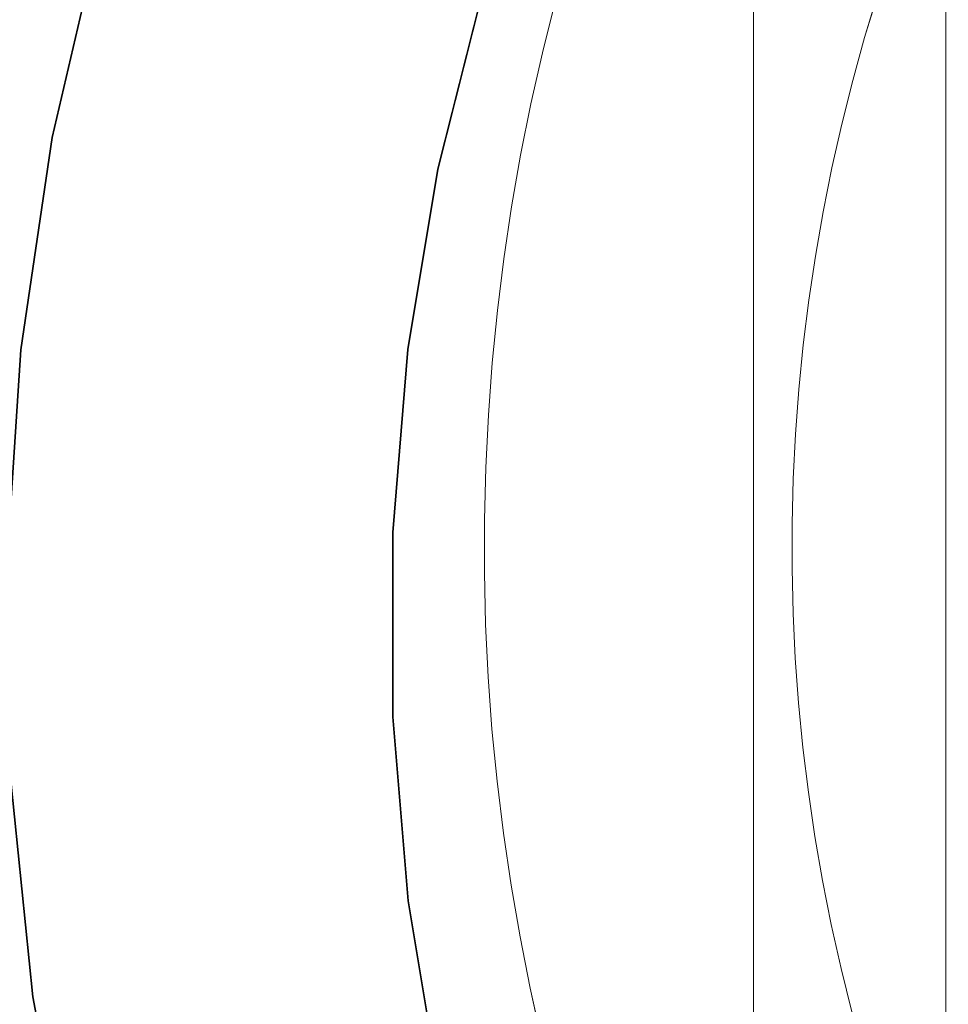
# Model space of a CAD drawing. Header units: inches. Extents: x -412 to -304, y -62 to 18.
# Tile 586 of 656: x -360.447 to -360.257, y -5.244 to -5.043. Entities that reach past the tile are written whole.
import ezdxf

# ---------------------------------------------------------------- set-up
doc = ezdxf.new("R2010")
doc.units = ezdxf.units.IN
doc.header["$LTSCALE"] = 32
doc.header["$MEASUREMENT"] = 0
doc.linetypes.add('Dash Style-1', pattern=[0.083328, 0.041656, -0.041672])
for name, color, linetype, lineweight in [('Black', 7, 'Continuous', 18), ('DashLineFill', 7, 'Dash Style-1', 13), ('Drawing', 7, 'Continuous', 18), ('Metal_HtAdjMech', 7, 'Continuous', 18), ('Metal_MP', 7, 'Continuous', 5), ('None', 7, 'Continuous', 18), ('Plastic-MPWireManager', 7, 'Continuous', 25), ('SolidLine', 7, 'Continuous', 15), ('Wood_1-H', 7, 'Continuous', 13)]:
    doc.layers.add(name, color=color, linetype=linetype, lineweight=lineweight)

# ---------------------------------------------------------------- blocks, each defined once
blk = doc.blocks.new('Group-20')
at = {"layer": 'Black'}
for points in [[(-34.54794, 16.53613, 28.9791), (34.54794, 16.53613, 28.9791), (34.54794, -16.53613, 28.9791), (-34.54794, -16.53613, 28.9791)], [(-34.54794, 16.53613, 27.70079), (34.54794, 16.53613, 27.70079), (34.54794, -16.53613, 27.70079), (-34.54794, -16.53613, 27.70079)]]:
    blk.add_3dface(points, dxfattribs=at)
at = {"layer": 'Wood_1-H'}
for points in [[(-35.96494, 17.95313, 28.99879), (35.96494, 17.95313, 28.99879), (35.96494, -17.95313, 28.99879), (-35.96494, -17.95313, 28.99879)], [(-35.96494, 17.95313, 28.9791), (35.96494, 17.95313, 28.9791), (35.96494, -17.95313, 28.9791), (-35.96494, -17.95313, 28.9791)]]:
    blk.add_3dface(points, dxfattribs=at)
blk = doc.blocks.new('MPHtAdjLegCoverPower (3D)')
at = {"layer": 'Metal_MP'}
for points, invisible_edges in [([(-2.26998, -1.11206, 23.83612), (-2.26501, -1.0912, 23.83612), (-2.25565, -1.06042, 23.83612), (-2.26998, -1.11206, 23.83612)], 15), ([(-2.26998, -1.11206, 23.83612), (-2.25565, -1.06042, 23.83612), (-2.20166, -1.09846, 23.83612), (-2.26998, -1.11206, 23.83612)], 15), ([(-2.26998, -1.11206, 2.26132), (-2.26501, -1.0912, 2.26132), (-2.25565, -1.06042, 2.26132), (-2.26998, -1.11206, 2.26132)], 15), ([(-2.26998, -1.11206, 2.26132), (-2.25565, -1.06042, 2.26132), (-2.20166, -1.09846, 2.26132), (-2.26998, -1.11206, 2.26132)], 15), ([(-2.25565, -1.06042, 23.83612), (-2.19898, -1.08968, 23.83612), (-2.20166, -1.09846, 23.83612), (-2.25565, -1.06042, 23.83612)], 13), ([(-2.25565, -1.06042, 2.26132), (-2.19898, -1.08968, 2.26132), (-2.20166, -1.09846, 2.26132), (-2.25565, -1.06042, 2.26132)], 13), ([(-2.26998, -1.11206, 23.83612), (-2.26762, -1.1016, 23.83612), (-2.26501, -1.0912, 23.83612), (-2.26998, -1.11206, 23.83612)], 12), ([(-2.26998, -1.11206, 2.26132), (-2.26762, -1.1016, 2.26132), (-2.26501, -1.0912, 2.26132), (-2.26998, -1.11206, 2.26132)], 12), ([(-2.26998, -1.11206, 23.83612), (-2.20166, -1.09846, 23.83612), (-2.20411, -1.1073, 23.83612), (-2.26998, -1.11206, 23.83612)], 13), ([(-2.26998, -1.11206, 2.26132), (-2.20166, -1.09846, 2.26132), (-2.20411, -1.1073, 2.26132), (-2.26998, -1.11206, 2.26132)], 13), ([(-2.26998, -1.11206, 23.83612), (-2.20411, -1.1073, 23.83612), (-2.20635, -1.11621, 23.83612), (-2.26998, -1.11206, 23.83612)], 13), ([(-2.26998, -1.11206, 2.26132), (-2.20411, -1.1073, 2.26132), (-2.20635, -1.11621, 2.26132), (-2.26998, -1.11206, 2.26132)], 13), ([(-2.27551, -1.14376, 23.83612), (-2.27393, -1.13315, 23.83612), (-2.26998, -1.11206, 23.83612), (-2.27551, -1.14376, 23.83612)], 14), ([(-2.27551, -1.14376, 23.83612), (-2.26998, -1.11206, 23.83612), (-2.21017, -1.13416, 23.83612), (-2.27551, -1.14376, 23.83612)], 15), ([(-2.27551, -1.14376, 2.26132), (-2.27393, -1.13315, 2.26132), (-2.26998, -1.11206, 2.26132), (-2.27551, -1.14376, 2.26132)], 14), ([(-2.27551, -1.14376, 2.26132), (-2.26998, -1.11206, 2.26132), (-2.21017, -1.13416, 2.26132), (-2.27551, -1.14376, 2.26132)], 15), ([(-2.27393, -1.13315, 23.83612), (-2.27208, -1.12258, 23.83612), (-2.26998, -1.11206, 23.83612), (-2.27393, -1.13315, 23.83612)], 12), ([(-2.27393, -1.13315, 2.26132), (-2.27208, -1.12258, 2.26132), (-2.26998, -1.11206, 2.26132), (-2.27393, -1.13315, 2.26132)], 12), ([(-2.26998, -1.11206, 23.83612), (-2.20635, -1.11621, 23.83612), (-2.20837, -1.12516, 23.83612), (-2.26998, -1.11206, 23.83612)], 13), ([(-2.26998, -1.11206, 23.83612), (-2.20837, -1.12516, 23.83612), (-2.21017, -1.13416, 23.83612), (-2.26998, -1.11206, 23.83612)], 13), ([(-2.26998, -1.11206, 2.26132), (-2.20635, -1.11621, 2.26132), (-2.20837, -1.12516, 2.26132), (-2.26998, -1.11206, 2.26132)], 13), ([(-2.26998, -1.11206, 2.26132), (-2.20837, -1.12516, 2.26132), (-2.21017, -1.13416, 2.26132), (-2.26998, -1.11206, 2.26132)], 13), ([(-2.27551, -1.14376, 23.83612), (-2.21017, -1.13416, 23.83612), (-2.21174, -1.14321, 23.83612), (-2.27551, -1.14376, 23.83612)], 13), ([(-2.27551, -1.14376, 2.26132), (-2.21017, -1.13416, 2.26132), (-2.21174, -1.14321, 2.26132), (-2.27551, -1.14376, 2.26132)], 13), ([(-2.27922, -1.18648, 23.83612), (-2.27789, -1.16507, 23.83612), (-2.27551, -1.14376, 23.83612), (-2.27922, -1.18648, 23.83612)], 15), ([(-2.27922, -1.18648, 23.83612), (-2.27551, -1.14376, 23.83612), (-2.21513, -1.17053, 23.83612), (-2.27922, -1.18648, 23.83612)], 15), ([(-2.27922, -1.18648, 2.26132), (-2.27789, -1.16507, 2.26132), (-2.27551, -1.14376, 2.26132), (-2.27922, -1.18648, 2.26132)], 15), ([(-2.27922, -1.18648, 2.26132), (-2.27551, -1.14376, 2.26132), (-2.21513, -1.17053, 2.26132), (-2.27922, -1.18648, 2.26132)], 15), ([(-2.27789, -1.16507, 23.83612), (-2.27683, -1.1544, 23.83612), (-2.27551, -1.14376, 23.83612), (-2.27789, -1.16507, 23.83612)], 12), ([(-2.27789, -1.16507, 2.26132), (-2.27683, -1.1544, 2.26132), (-2.27551, -1.14376, 2.26132), (-2.27789, -1.16507, 2.26132)], 12), ([(-2.27551, -1.14376, 23.83612), (-2.21174, -1.14321, 23.83612), (-2.2131, -1.15228, 23.83612), (-2.27551, -1.14376, 23.83612)], 13), ([(-2.27551, -1.14376, 2.26132), (-2.21174, -1.14321, 2.26132), (-2.2131, -1.15228, 2.26132), (-2.27551, -1.14376, 2.26132)], 13), ([(-2.27551, -1.14376, 23.83612), (-2.2131, -1.15228, 23.83612), (-2.21423, -1.16139, 23.83612), (-2.27551, -1.14376, 23.83612)], 13), ([(-2.27551, -1.14376, 23.83612), (-2.21423, -1.16139, 23.83612), (-2.21513, -1.17053, 23.83612), (-2.27551, -1.14376, 23.83612)], 13), ([(-2.27551, -1.14376, 2.26132), (-2.2131, -1.15228, 2.26132), (-2.21423, -1.16139, 2.26132), (-2.27551, -1.14376, 2.26132)], 13), ([(-2.27551, -1.14376, 2.26132), (-2.21423, -1.16139, 2.26132), (-2.21513, -1.17053, 2.26132), (-2.27551, -1.14376, 2.26132)], 13), ([(-2.27922, -1.18648, 23.83612), (-2.27869, -1.17577, 23.83612), (-2.27789, -1.16507, 23.83612), (-2.27922, -1.18648, 23.83612)], 12), ([(-2.27922, -1.18648, 2.26132), (-2.27869, -1.17577, 2.26132), (-2.27789, -1.16507, 2.26132), (-2.27922, -1.18648, 2.26132)], 12), ([(-2.27922, -1.18648, 23.83612), (-2.21513, -1.17053, 23.83612), (-2.21582, -1.17968, 23.83612), (-2.27922, -1.18648, 23.83612)], 13), ([(-2.27922, -1.18648, 2.26132), (-2.21513, -1.17053, 2.26132), (-2.21582, -1.17968, 2.26132), (-2.27922, -1.18648, 2.26132)], 13), ([(-2.27922, -1.18648, 23.83612), (-2.21582, -1.17968, 23.83612), (-2.21628, -1.18885, 23.83612), (-2.27922, -1.18648, 23.83612)], 13), ([(-2.27922, -1.18648, 2.26132), (-2.21582, -1.17968, 2.26132), (-2.21628, -1.18885, 2.26132), (-2.27922, -1.18648, 2.26132)], 13), ([(-2.2795, -1.20793, 23.83612), (-2.27949, -1.1972, 23.83612), (-2.27922, -1.18648, 23.83612), (-2.2795, -1.20793, 23.83612)], 12), ([(-2.27795, -1.24006, 23.83612), (-2.2795, -1.20793, 23.83612), (-2.27922, -1.18648, 23.83612), (-2.27795, -1.24006, 23.83612)], 15), ([(-2.2795, -1.20793, 2.26132), (-2.27949, -1.1972, 2.26132), (-2.27922, -1.18648, 2.26132), (-2.2795, -1.20793, 2.26132)], 12), ([(-2.27795, -1.24006, 2.26132), (-2.2795, -1.20793, 2.26132), (-2.27922, -1.18648, 2.26132), (-2.27795, -1.24006, 2.26132)], 15), ([(-2.27922, -1.18648, 23.83612), (-2.21628, -1.18885, 23.83612), (-2.21651, -1.19803, 23.83612), (-2.27922, -1.18648, 23.83612)], 13), ([(-2.27922, -1.18648, 23.83612), (-2.21651, -1.19803, 23.83612), (-2.21652, -1.20721, 23.83612), (-2.27922, -1.18648, 23.83612)], 13), ([(-2.27795, -1.24006, 23.83612), (-2.27922, -1.18648, 23.83612), (-2.21652, -1.20721, 23.83612), (-2.27795, -1.24006, 23.83612)], 15), ([(-2.27922, -1.18648, 2.26132), (-2.21628, -1.18885, 2.26132), (-2.21651, -1.19803, 2.26132), (-2.27922, -1.18648, 2.26132)], 13), ([(-2.27922, -1.18648, 2.26132), (-2.21651, -1.19803, 2.26132), (-2.21652, -1.20721, 2.26132), (-2.27922, -1.18648, 2.26132)], 13), ([(-2.27795, -1.24006, 2.26132), (-2.27922, -1.18648, 2.26132), (-2.21652, -1.20721, 2.26132), (-2.27795, -1.24006, 2.26132)], 15), ([(-2.27795, -1.24006, 23.83612), (-2.21652, -1.20721, 23.83612), (-2.2163, -1.21638, 23.83612), (-2.27795, -1.24006, 23.83612)], 13), ([(-2.27795, -1.24006, 2.26132), (-2.21652, -1.20721, 2.26132), (-2.2163, -1.21638, 2.26132), (-2.27795, -1.24006, 2.26132)], 13), ([(-2.27873, -1.22936, 23.83612), (-2.27925, -1.21865, 23.83612), (-2.2795, -1.20793, 23.83612), (-2.27873, -1.22936, 23.83612)], 12), ([(-2.27795, -1.24006, 23.83612), (-2.27873, -1.22936, 23.83612), (-2.2795, -1.20793, 23.83612), (-2.27795, -1.24006, 23.83612)], 14), ([(-2.27873, -1.22936, 2.26132), (-2.27925, -1.21865, 2.26132), (-2.2795, -1.20793, 2.26132), (-2.27873, -1.22936, 2.26132)], 12), ([(-2.27795, -1.24006, 2.26132), (-2.27873, -1.22936, 2.26132), (-2.2795, -1.20793, 2.26132), (-2.27795, -1.24006, 2.26132)], 14), ([(-2.27795, -1.24006, 23.83612), (-2.2163, -1.21638, 23.83612), (-2.21585, -1.22555, 23.83612), (-2.27795, -1.24006, 23.83612)], 13), ([(-2.27795, -1.24006, 2.26132), (-2.2163, -1.21638, 2.26132), (-2.21585, -1.22555, 2.26132), (-2.27795, -1.24006, 2.26132)], 13), ([(-2.27795, -1.24006, 23.83612), (-2.21585, -1.22555, 23.83612), (-2.21519, -1.23471, 23.83612), (-2.27795, -1.24006, 23.83612)], 13), ([(-2.27795, -1.24006, 2.26132), (-2.21585, -1.22555, 2.26132), (-2.21519, -1.23471, 2.26132), (-2.27795, -1.24006, 2.26132)], 13), ([(-2.27795, -1.24006, 23.83612), (-2.21519, -1.23471, 23.83612), (-2.21429, -1.24384, 23.83612), (-2.27795, -1.24006, 23.83612)], 13), ([(-2.27795, -1.24006, 2.26132), (-2.21519, -1.23471, 2.26132), (-2.21429, -1.24384, 2.26132), (-2.27795, -1.24006, 2.26132)], 13), ([(-2.2756, -1.26138, 23.83612), (-2.27691, -1.25074, 23.83612), (-2.27795, -1.24006, 23.83612), (-2.2756, -1.26138, 23.83612)], 12), ([(-2.27013, -1.29308, 23.83612), (-2.2756, -1.26138, 23.83612), (-2.27795, -1.24006, 23.83612), (-2.27013, -1.29308, 23.83612)], 15), ([(-2.27795, -1.24006, 23.83612), (-2.21429, -1.24384, 23.83612), (-2.21318, -1.25296, 23.83612), (-2.27795, -1.24006, 23.83612)], 13), ([(-2.27013, -1.29308, 23.83612), (-2.27795, -1.24006, 23.83612), (-2.21318, -1.25296, 23.83612), (-2.27013, -1.29308, 23.83612)], 15), ([(-2.2756, -1.26138, 2.26132), (-2.27691, -1.25074, 2.26132), (-2.27795, -1.24006, 2.26132), (-2.2756, -1.26138, 2.26132)], 12), ([(-2.27013, -1.29308, 2.26132), (-2.2756, -1.26138, 2.26132), (-2.27795, -1.24006, 2.26132), (-2.27013, -1.29308, 2.26132)], 15), ([(-2.27795, -1.24006, 2.26132), (-2.21429, -1.24384, 2.26132), (-2.21318, -1.25296, 2.26132), (-2.27795, -1.24006, 2.26132)], 13), ([(-2.27013, -1.29308, 2.26132), (-2.27795, -1.24006, 2.26132), (-2.21318, -1.25296, 2.26132), (-2.27013, -1.29308, 2.26132)], 15), ([(-2.27013, -1.29308, 23.83612), (-2.21318, -1.25296, 23.83612), (-2.21184, -1.26204, 23.83612), (-2.27013, -1.29308, 23.83612)], 13), ([(-2.27013, -1.29308, 2.26132), (-2.21318, -1.25296, 2.26132), (-2.21184, -1.26204, 2.26132), (-2.27013, -1.29308, 2.26132)], 13), ([(-2.27013, -1.29308, 23.83612), (-2.27404, -1.27199, 23.83612), (-2.2756, -1.26138, 23.83612), (-2.27013, -1.29308, 23.83612)], 13), ([(-2.27013, -1.29308, 2.26132), (-2.27404, -1.27199, 2.26132), (-2.2756, -1.26138, 2.26132), (-2.27013, -1.29308, 2.26132)], 13), ([(-2.27013, -1.29308, 23.83612), (-2.21184, -1.26204, 23.83612), (-2.21028, -1.27108, 23.83612), (-2.27013, -1.29308, 23.83612)], 13), ([(-2.27013, -1.29308, 2.26132), (-2.21184, -1.26204, 2.26132), (-2.21028, -1.27108, 2.26132), (-2.27013, -1.29308, 2.26132)], 13), ([(-2.27013, -1.29308, 23.83612), (-2.21028, -1.27108, 23.83612), (-2.20849, -1.28009, 23.83612), (-2.27013, -1.29308, 23.83612)], 13), ([(-2.27013, -1.29308, 2.26132), (-2.21028, -1.27108, 2.26132), (-2.20849, -1.28009, 2.26132), (-2.27013, -1.29308, 2.26132)], 13), ([(-2.27013, -1.29308, 23.83612), (-2.27221, -1.28256, 23.83612), (-2.27404, -1.27199, 23.83612), (-2.27013, -1.29308, 23.83612)], 12), ([(-2.27013, -1.29308, 2.26132), (-2.27221, -1.28256, 2.26132), (-2.27404, -1.27199, 2.26132), (-2.27013, -1.29308, 2.26132)], 12), ([(-2.27013, -1.29308, 23.83612), (-2.20849, -1.28009, 23.83612), (-2.20649, -1.28904, 23.83612), (-2.27013, -1.29308, 23.83612)], 13), ([(-2.27013, -1.29308, 2.26132), (-2.20849, -1.28009, 2.26132), (-2.20649, -1.28904, 2.26132), (-2.27013, -1.29308, 2.26132)], 13), ([(-2.26519, -1.31396, 23.83612), (-2.27013, -1.29308, 23.83612), (-2.20649, -1.28904, 23.83612), (-2.26519, -1.31396, 23.83612)], 15), ([(-2.26519, -1.31396, 2.26132), (-2.27013, -1.29308, 2.26132), (-2.20649, -1.28904, 2.26132), (-2.26519, -1.31396, 2.26132)], 15), ([(-2.26519, -1.31396, 23.83612), (-2.20649, -1.28904, 23.83612), (-2.20427, -1.29795, 23.83612), (-2.26519, -1.31396, 23.83612)], 13), ([(-2.26519, -1.31396, 2.26132), (-2.20649, -1.28904, 2.26132), (-2.20427, -1.29795, 2.26132), (-2.26519, -1.31396, 2.26132)], 13), ([(-2.26519, -1.31396, 23.83612), (-2.26779, -1.30355, 23.83612), (-2.27013, -1.29308, 23.83612), (-2.26519, -1.31396, 23.83612)], 12), ([(-2.26519, -1.31396, 2.26132), (-2.26779, -1.30355, 2.26132), (-2.27013, -1.29308, 2.26132), (-2.26519, -1.31396, 2.26132)], 12)]:
    blk.add_3dface(points, dxfattribs=dict(at, invisible_edges=invisible_edges))
for points in [[(-2.20166, -1.09846, 2.26132), (-2.20166, -1.09846, 23.83612), (-2.19898, -1.08968, 23.83612), (-2.19898, -1.08968, 2.26132)], [(-2.26501, -1.0912, 2.26132), (-2.26501, -1.0912, 23.83612), (-2.26762, -1.1016, 23.83612), (-2.26762, -1.1016, 2.26132)], [(-2.20411, -1.1073, 2.26132), (-2.20411, -1.1073, 23.83612), (-2.20166, -1.09846, 23.83612), (-2.20166, -1.09846, 2.26132)], [(-2.26762, -1.1016, 2.26132), (-2.26762, -1.1016, 23.83612), (-2.26998, -1.11206, 23.83612), (-2.26998, -1.11206, 2.26132)], [(-2.20635, -1.11621, 2.26132), (-2.20635, -1.11621, 23.83612), (-2.20411, -1.1073, 23.83612), (-2.20411, -1.1073, 2.26132)], [(-2.26998, -1.11206, 2.26132), (-2.26998, -1.11206, 23.83612), (-2.27208, -1.12258, 23.83612), (-2.27208, -1.12258, 2.26132)], [(-2.20837, -1.12516, 2.26132), (-2.20837, -1.12516, 23.83612), (-2.20635, -1.11621, 23.83612), (-2.20635, -1.11621, 2.26132)], [(-2.27208, -1.12258, 2.26132), (-2.27208, -1.12258, 23.83612), (-2.27393, -1.13315, 23.83612), (-2.27393, -1.13315, 2.26132)], [(-2.21017, -1.13416, 2.26132), (-2.21017, -1.13416, 23.83612), (-2.20837, -1.12516, 23.83612), (-2.20837, -1.12516, 2.26132)], [(-2.27393, -1.13315, 2.26132), (-2.27393, -1.13315, 23.83612), (-2.27551, -1.14376, 23.83612), (-2.27551, -1.14376, 2.26132)], [(-2.21174, -1.14321, 2.26132), (-2.21174, -1.14321, 23.83612), (-2.21017, -1.13416, 23.83612), (-2.21017, -1.13416, 2.26132)], [(-2.27551, -1.14376, 2.26132), (-2.27551, -1.14376, 23.83612), (-2.27683, -1.1544, 23.83612), (-2.27683, -1.1544, 2.26132)], [(-2.2131, -1.15228, 2.26132), (-2.2131, -1.15228, 23.83612), (-2.21174, -1.14321, 23.83612), (-2.21174, -1.14321, 2.26132)], [(-2.21423, -1.16139, 2.26132), (-2.21423, -1.16139, 23.83612), (-2.2131, -1.15228, 23.83612), (-2.2131, -1.15228, 2.26132)], [(-2.27683, -1.1544, 2.26132), (-2.27683, -1.1544, 23.83612), (-2.27789, -1.16507, 23.83612), (-2.27789, -1.16507, 2.26132)], [(-2.21513, -1.17053, 2.26132), (-2.21513, -1.17053, 23.83612), (-2.21423, -1.16139, 23.83612), (-2.21423, -1.16139, 2.26132)], [(-2.27789, -1.16507, 2.26132), (-2.27789, -1.16507, 23.83612), (-2.27869, -1.17577, 23.83612), (-2.27869, -1.17577, 2.26132)], [(-2.21582, -1.17968, 2.26132), (-2.21582, -1.17968, 23.83612), (-2.21513, -1.17053, 23.83612), (-2.21513, -1.17053, 2.26132)], [(-2.27869, -1.17577, 2.26132), (-2.27869, -1.17577, 23.83612), (-2.27922, -1.18648, 23.83612), (-2.27922, -1.18648, 2.26132)], [(-2.21628, -1.18885, 2.26132), (-2.21628, -1.18885, 23.83612), (-2.21582, -1.17968, 23.83612), (-2.21582, -1.17968, 2.26132)], [(-2.27922, -1.18648, 2.26132), (-2.27922, -1.18648, 23.83612), (-2.27949, -1.1972, 23.83612), (-2.27949, -1.1972, 2.26132)], [(-2.21651, -1.19803, 2.26132), (-2.21651, -1.19803, 23.83612), (-2.21628, -1.18885, 23.83612), (-2.21628, -1.18885, 2.26132)], [(-2.27949, -1.1972, 2.26132), (-2.27949, -1.1972, 23.83612), (-2.2795, -1.20793, 23.83612), (-2.2795, -1.20793, 2.26132)], [(-2.21652, -1.20721, 2.26132), (-2.21652, -1.20721, 23.83612), (-2.21651, -1.19803, 23.83612), (-2.21651, -1.19803, 2.26132)], [(-2.2163, -1.21638, 2.26132), (-2.2163, -1.21638, 23.83612), (-2.21652, -1.20721, 23.83612), (-2.21652, -1.20721, 2.26132)], [(-2.2795, -1.20793, 2.26132), (-2.2795, -1.20793, 23.83612), (-2.27925, -1.21865, 23.83612), (-2.27925, -1.21865, 2.26132)], [(-2.21585, -1.22555, 2.26132), (-2.21585, -1.22555, 23.83612), (-2.2163, -1.21638, 23.83612), (-2.2163, -1.21638, 2.26132)], [(-2.27925, -1.21865, 2.26132), (-2.27925, -1.21865, 23.83612), (-2.27873, -1.22936, 23.83612), (-2.27873, -1.22936, 2.26132)], [(-2.21519, -1.23471, 2.26132), (-2.21519, -1.23471, 23.83612), (-2.21585, -1.22555, 23.83612), (-2.21585, -1.22555, 2.26132)], [(-2.27873, -1.22936, 2.26132), (-2.27873, -1.22936, 23.83612), (-2.27795, -1.24006, 23.83612), (-2.27795, -1.24006, 2.26132)], [(-2.21429, -1.24384, 2.26132), (-2.21429, -1.24384, 23.83612), (-2.21519, -1.23471, 23.83612), (-2.21519, -1.23471, 2.26132)], [(-2.27795, -1.24006, 2.26132), (-2.27795, -1.24006, 23.83612), (-2.27691, -1.25074, 23.83612), (-2.27691, -1.25074, 2.26132)], [(-2.21318, -1.25296, 2.26132), (-2.21318, -1.25296, 23.83612), (-2.21429, -1.24384, 23.83612), (-2.21429, -1.24384, 2.26132)], [(-2.27691, -1.25074, 2.26132), (-2.27691, -1.25074, 23.83612), (-2.2756, -1.26138, 23.83612), (-2.2756, -1.26138, 2.26132)], [(-2.21184, -1.26204, 2.26132), (-2.21184, -1.26204, 23.83612), (-2.21318, -1.25296, 23.83612), (-2.21318, -1.25296, 2.26132)], [(-2.2756, -1.26138, 2.26132), (-2.2756, -1.26138, 23.83612), (-2.27404, -1.27199, 23.83612), (-2.27404, -1.27199, 2.26132)], [(-2.21028, -1.27108, 2.26132), (-2.21028, -1.27108, 23.83612), (-2.21184, -1.26204, 23.83612), (-2.21184, -1.26204, 2.26132)], [(-2.20849, -1.28009, 2.26132), (-2.20849, -1.28009, 23.83612), (-2.21028, -1.27108, 23.83612), (-2.21028, -1.27108, 2.26132)], [(-2.27404, -1.27199, 2.26132), (-2.27404, -1.27199, 23.83612), (-2.27221, -1.28256, 23.83612), (-2.27221, -1.28256, 2.26132)], [(-2.20649, -1.28904, 2.26132), (-2.20649, -1.28904, 23.83612), (-2.20849, -1.28009, 23.83612), (-2.20849, -1.28009, 2.26132)], [(-2.27221, -1.28256, 2.26132), (-2.27221, -1.28256, 23.83612), (-2.27013, -1.29308, 23.83612), (-2.27013, -1.29308, 2.26132)], [(-2.20427, -1.29795, 2.26132), (-2.20427, -1.29795, 23.83612), (-2.20649, -1.28904, 23.83612), (-2.20649, -1.28904, 2.26132)], [(-2.27013, -1.29308, 2.26132), (-2.27013, -1.29308, 23.83612), (-2.26779, -1.30355, 23.83612), (-2.26779, -1.30355, 2.26132)]]:
    blk.add_3dface(points, dxfattribs=at)
at = {"layer": 'Plastic-MPWireManager'}
for points, invisible_edges in [([(-2.11908, -1.10596, 23.9188), (-2.10862, -1.08306, 23.9188), (-2.32759, -0.99329, 23.9188), (-2.34474, -1.03467, 23.9188)], 10), ([(-2.26782, -1.05383, 23.84006), (-2.25248, -1.01868, 23.84006), (-2.10862, -1.08306, 23.84006), (-2.11908, -1.10596, 23.84006)], 10), ([(-2.12749, -1.12934, 23.9188), (-2.11908, -1.10596, 23.9188), (-2.34474, -1.03467, 23.9188), (-2.35809, -1.07632, 23.9188)], 10), ([(-2.27989, -1.08925, 23.84006), (-2.26782, -1.05383, 23.84006), (-2.11908, -1.10596, 23.84006), (-2.12749, -1.12934, 23.84006)], 10), ([(-2.368, -1.11898, 23.44636), (-2.368, -1.11898, 23.9188), (-2.35809, -1.07632, 23.9188), (-2.35809, -1.07632, 23.44636)], 5), ([(-2.27989, -1.08925, 23.44636), (-2.28901, -1.12544, 23.44636), (-2.368, -1.11898, 23.44636), (-2.35809, -1.07632, 23.44636)], 10), ([(-2.13383, -1.15294, 23.9188), (-2.12749, -1.12934, 23.9188), (-2.35809, -1.07632, 23.9188), (-2.368, -1.11898, 23.9188)], 10), ([(-2.27989, -1.08925, 23.44636), (-2.27989, -1.08925, 23.84006), (-2.28901, -1.12544, 23.84006), (-2.28901, -1.12544, 23.44636)], 5), ([(-2.28901, -1.12544, 23.84006), (-2.27989, -1.08925, 23.84006), (-2.12749, -1.12934, 23.84006), (-2.13383, -1.15294, 23.84006)], 10), ([(-2.37441, -1.16244, 23.44636), (-2.37441, -1.16244, 23.9188), (-2.368, -1.11898, 23.9188), (-2.368, -1.11898, 23.44636)], 5), ([(-2.28901, -1.12544, 23.44636), (-2.29515, -1.16238, 23.44636), (-2.37441, -1.16244, 23.44636), (-2.368, -1.11898, 23.44636)], 10), ([(-2.368, -1.11898, 23.9188), (-2.37441, -1.16244, 23.9188), (-2.13824, -1.17706, 23.9188), (-2.13383, -1.15294, 23.9188)], 10), ([(-2.28901, -1.12544, 23.44636), (-2.28901, -1.12544, 23.84006), (-2.29515, -1.16238, 23.84006), (-2.29515, -1.16238, 23.44636)], 5), ([(-2.13383, -1.15294, 23.84006), (-2.13824, -1.17706, 23.84006), (-2.29515, -1.16238, 23.84006), (-2.28901, -1.12544, 23.84006)], 10), ([(-2.29515, -1.16238, 23.44636), (-2.29825, -1.19983, 23.44636), (-2.37724, -1.20644, 23.44636), (-2.37441, -1.16244, 23.44636)], 10), ([(-2.37724, -1.20644, 23.44636), (-2.37724, -1.20644, 23.9188), (-2.37441, -1.16244, 23.9188), (-2.37441, -1.16244, 23.44636)], 5), ([(-2.37441, -1.16244, 23.9188), (-2.37724, -1.20644, 23.9188), (-2.14067, -1.20154, 23.9188), (-2.13824, -1.17706, 23.9188)], 10), ([(-2.29515, -1.16238, 23.44636), (-2.29515, -1.16238, 23.84006), (-2.29825, -1.19983, 23.84006), (-2.29825, -1.19983, 23.44636)], 5), ([(-2.13824, -1.17706, 23.84006), (-2.14067, -1.20154, 23.84006), (-2.29825, -1.19983, 23.84006), (-2.29515, -1.16238, 23.84006)], 10), ([(-2.29825, -1.19983, 23.44636), (-2.29826, -1.23754, 23.44636), (-2.37643, -1.25068, 23.44636), (-2.37724, -1.20644, 23.44636)], 10), ([(-2.29825, -1.19983, 23.44636), (-2.29825, -1.19983, 23.84006), (-2.29826, -1.23754, 23.84006), (-2.29826, -1.23754, 23.44636)], 5), ([(-2.14067, -1.20154, 23.84006), (-2.14107, -1.22623, 23.84006), (-2.29826, -1.23754, 23.84006), (-2.29825, -1.19983, 23.84006)], 10), ([(-2.37724, -1.20644, 23.9188), (-2.37643, -1.25068, 23.9188), (-2.14107, -1.22623, 23.9188), (-2.14067, -1.20154, 23.9188)], 10), ([(-2.37643, -1.25068, 23.9188), (-2.37195, -1.29484, 23.9188), (-2.13943, -1.25094, 23.9188), (-2.14107, -1.22623, 23.9188)], 10), ([(-2.14107, -1.22623, 23.84006), (-2.13943, -1.25094, 23.84006), (-2.29514, -1.27525, 23.84006), (-2.29826, -1.23754, 23.84006)], 10), ([(-2.29826, -1.23754, 23.44636), (-2.29514, -1.27525, 23.44636), (-2.37195, -1.29484, 23.44636), (-2.37643, -1.25068, 23.44636)], 10), ([(-2.29826, -1.23754, 23.44636), (-2.29826, -1.23754, 23.84006), (-2.29514, -1.27525, 23.84006), (-2.29514, -1.27525, 23.44636)], 5), ([(-2.37195, -1.29484, 23.44636), (-2.37195, -1.29484, 23.9188), (-2.37643, -1.25068, 23.9188), (-2.37643, -1.25068, 23.44636)], 5), ([(-2.37195, -1.29484, 23.9188), (-2.36384, -1.33846, 23.9188), (-2.13573, -1.27553, 23.9188), (-2.13943, -1.25094, 23.9188)], 10), ([(-2.13943, -1.25094, 23.84006), (-2.13573, -1.27553, 23.84006), (-2.28888, -1.31268, 23.84006), (-2.29514, -1.27525, 23.84006)], 10), ([(-2.36384, -1.33846, 23.44636), (-2.37195, -1.29484, 23.44636), (-2.29514, -1.27525, 23.44636), (-2.28888, -1.31268, 23.44636)], 10), ([(-2.36384, -1.33846, 23.9188), (-2.35203, -1.38157, 23.9188), (-2.12998, -1.2998, 23.9188), (-2.13573, -1.27553, 23.9188)], 10), ([(-2.29514, -1.27525, 23.44636), (-2.29514, -1.27525, 23.84006), (-2.28888, -1.31268, 23.84006), (-2.28888, -1.31268, 23.44636)], 5), ([(-2.13573, -1.27553, 23.84006), (-2.12998, -1.2998, 23.84006), (-2.28033, -1.34682, 23.84006), (-2.28888, -1.31268, 23.84006)], 10), ([(-2.36384, -1.33846, 23.44636), (-2.36384, -1.33846, 23.9188), (-2.37195, -1.29484, 23.9188), (-2.37195, -1.29484, 23.44636)], 5)]:
    blk.add_3dface(points, dxfattribs=dict(at, invisible_edges=invisible_edges))
blk = doc.blocks.new('TEK04-FrameA (3D)')
at = {"layer": 'Metal_HtAdjMech'}
for points, invisible_edges in [([(0, 0.41441, 10.04649), (8.46457, 0.41441, 10.04649), (8.46457, 0.40458, 10.04339), (0, 0.40458, 10.04339)], 5), ([(8.3624, 0.41324, 11.49949), (0, 0.41324, 11.49949), (4.16339, 0.41339, 11.49606), (7.81988, 0.41339, 11.49606)], 11), ([(0, 0.41324, 11.49949), (0, 0.41339, 11.49606), (4.16339, 0.41339, 11.49606)], 8), ([(0, 0.41324, 10.15405), (7.81988, 0.41339, 10.15748), (4.16339, 0.41339, 10.15748)], 9), ([(4.16339, 0.41339, 10.15748), (0, 0.41339, 10.15748), (0, 0.41324, 10.15405)], 8), ([(0, 0.41324, 10.15405), (20.57087, 0.41324, 10.15405), (12.99705, 0.41339, 10.15748), (7.81988, 0.41339, 10.15748)], 11), ([(4.16339, 0.41339, 11.49606), (0, 0.41339, 11.49606), (1.45669, 0.41339, 11.1811), (1.47385, 0.41339, 11.18035)], 10), ([(1.45669, 0.41339, 10.7874), (0, 0.41339, 10.7628), (4.16339, 0.41339, 10.7628)], 11), ([(0, 0.41339, 10.15748), (4.16339, 0.41339, 10.15748), (4.16339, 0.41339, 10.40354), (0, 0.41339, 10.40354)], 6), ([(0, 0.41339, 10.40354), (4.16339, 0.41339, 10.40354), (4.16339, 0.41339, 10.7628), (0, 0.41339, 10.7628)], 7), ([(0, 0.41324, 11.49949), (8.3624, 0.41324, 11.49949), (8.3624, 0.41279, 11.5029), (0, 0.41279, 11.5029)], 5), ([(0, 0.41279, 10.15064), (20.57087, 0.41279, 10.15064), (20.57087, 0.41324, 10.15405), (0, 0.41324, 10.15405)], 5), ([(0.3937, 0.40458, 11.61015), (8.3624, 0.40458, 11.61015), (8.3624, 0.41441, 11.60705), (0.3937, 0.41441, 11.60705)], 5), ([(4.16339, 0.41339, 10.7628), (1.47385, 0.41339, 10.78815), (1.45669, 0.41339, 10.7874)], 9), ([(1.47385, 0.41339, 11.18035), (1.49088, 0.41339, 11.17811), (4.16339, 0.41339, 11.49606)], 10), ([(4.16339, 0.41339, 10.7628), (1.49088, 0.41339, 10.79039), (1.47385, 0.41339, 10.78815)], 9), ([(4.16339, 0.41339, 11.49606), (1.49088, 0.41339, 11.17811), (1.50764, 0.41339, 11.17439)], 9), ([(1.50764, 0.41339, 10.79411), (1.49088, 0.41339, 10.79039), (4.16339, 0.41339, 10.7628)], 10), ([(1.50764, 0.41339, 11.17439), (1.52402, 0.41339, 11.16923), (4.16339, 0.41339, 11.49606)], 10), ([(4.16339, 0.41339, 10.7628), (1.52402, 0.41339, 10.79927), (1.50764, 0.41339, 10.79411)], 9), ([(1.52402, 0.41339, 11.16923), (1.53989, 0.41339, 11.16266), (4.16339, 0.41339, 11.49606)], 10), ([(1.53989, 0.41339, 10.80584), (1.52402, 0.41339, 10.79927), (4.16339, 0.41339, 10.7628)], 10), ([(4.16339, 0.41339, 11.49606), (1.53989, 0.41339, 11.16266), (1.55512, 0.41339, 11.15473)], 9), ([(4.16339, 0.41339, 10.7628), (1.55512, 0.41339, 10.81377), (1.53989, 0.41339, 10.80584)], 9), ([(1.55512, 0.41339, 11.15473), (1.5696, 0.41339, 11.1455), (4.16339, 0.41339, 11.49606)], 10), ([(1.5696, 0.41339, 10.823), (1.55512, 0.41339, 10.81377), (4.16339, 0.41339, 10.7628)], 10), ([(4.16339, 0.41339, 11.49606), (1.5696, 0.41339, 11.1455), (1.58323, 0.41339, 11.13505)], 9), ([(1.58323, 0.41339, 10.83346), (1.5696, 0.41339, 10.823), (4.16339, 0.41339, 10.7628)], 10), ([(4.16339, 0.41339, 10.7628), (1.59589, 0.41339, 10.84506), (1.58323, 0.41339, 10.83346)], 9), ([(1.58323, 0.41339, 11.13505), (1.59589, 0.41339, 11.12345), (4.16339, 0.41339, 11.49606)], 10), ([(4.16339, 0.41339, 10.7628), (1.60749, 0.41339, 10.85772), (1.59589, 0.41339, 10.84506)], 9), ([(1.59589, 0.41339, 11.12345), (1.60749, 0.41339, 11.11078), (4.16339, 0.41339, 11.49606)], 10), ([(4.16339, 0.41339, 11.49606), (1.60749, 0.41339, 11.11078), (1.61794, 0.41339, 11.09716)], 9), ([(1.61794, 0.41339, 10.87134), (1.60749, 0.41339, 10.85772), (4.16339, 0.41339, 10.7628)], 10), ([(1.61794, 0.41339, 11.09716), (1.62717, 0.41339, 11.08268), (4.16339, 0.41339, 11.49606)], 10), ([(4.16339, 0.41339, 10.7628), (1.62717, 0.41339, 10.88583), (1.61794, 0.41339, 10.87134)], 9), ([(4.16339, 0.41339, 10.7628), (1.6351, 0.41339, 10.90106), (1.62717, 0.41339, 10.88583)], 9), ([(1.62717, 0.41339, 11.08268), (1.6351, 0.41339, 11.06744), (4.16339, 0.41339, 11.49606)], 10), ([(4.16339, 0.41339, 11.49606), (1.6351, 0.41339, 11.06744), (1.64167, 0.41339, 11.05158)], 9), ([(1.64167, 0.41339, 10.91693), (1.6351, 0.41339, 10.90106), (4.16339, 0.41339, 10.7628)], 10), ([(4.16339, 0.41339, 11.49606), (1.64167, 0.41339, 11.05158), (1.64684, 0.41339, 11.0352)], 9), ([(4.16339, 0.41339, 10.7628), (1.64684, 0.41339, 10.9333), (1.64167, 0.41339, 10.91693)], 9), ([(4.16339, 0.41339, 10.7628), (1.65055, 0.41339, 10.95007), (1.64684, 0.41339, 10.9333)], 9), ([(1.64684, 0.41339, 11.0352), (1.65055, 0.41339, 11.01843), (4.16339, 0.41339, 11.49606)], 10), ([(4.16339, 0.41339, 11.49606), (1.65055, 0.41339, 11.01843), (1.65279, 0.41339, 11.00141)], 9), ([(1.65279, 0.41339, 10.9671), (1.65055, 0.41339, 10.95007), (4.16339, 0.41339, 10.7628)], 10), ([(4.16339, 0.41339, 10.7628), (1.65354, 0.41339, 10.98425), (1.65279, 0.41339, 10.9671)], 9), ([(1.65279, 0.41339, 11.00141), (1.65354, 0.41339, 10.98425), (4.16339, 0.41339, 10.7628), (4.16339, 0.41339, 11.49606)], 14), ([(0, 0.41279, 11.5029), (8.3624, 0.41279, 11.5029), (8.3624, 0.41204, 11.50625), (0, 0.41204, 11.50625)], 5), ([(0, 0.41204, 10.14729), (20.57087, 0.41204, 10.14729), (20.57087, 0.41279, 10.15064), (0, 0.41279, 10.15064)], 5), ([(0, 0.41204, 11.50625), (8.3624, 0.41204, 11.50625), (8.3624, 0.41101, 11.50953), (0, 0.41101, 11.50953)], 5), ([(0, 0.41101, 10.14401), (20.57087, 0.41101, 10.14401), (20.57087, 0.41204, 10.14729), (0, 0.41204, 10.14729)], 5), ([(0, 0.41101, 11.50953), (8.3624, 0.41101, 11.50953), (8.3624, 0.4097, 11.5127), (0, 0.4097, 11.5127)], 5), ([(0, 0.4097, 10.14084), (20.57087, 0.4097, 10.14084), (20.57087, 0.41101, 10.14401), (0, 0.41101, 10.14401)], 5), ([(0, 0.4097, 11.5127), (8.3624, 0.4097, 11.5127), (8.3624, 0.40811, 11.51575), (0, 0.40811, 11.51575)], 5), ([(0, 0.40811, 10.1378), (20.57087, 0.40811, 10.1378), (20.57087, 0.4097, 10.14084), (0, 0.4097, 10.14084)], 5), ([(0, 0.40811, 11.51575), (8.3624, 0.40811, 11.51575), (8.3624, 0.40627, 11.51864), (0, 0.40627, 11.51864)], 5), ([(0, 0.40627, 10.1349), (20.57087, 0.40627, 10.1349), (20.57087, 0.40811, 10.1378), (0, 0.40811, 10.1378)], 5), ([(0, 0.40627, 11.51864), (8.3624, 0.40627, 11.51864), (8.3624, 0.40417, 11.52137), (0, 0.40417, 11.52137)], 5), ([(0, 0.40417, 10.13217), (20.57087, 0.40417, 10.13217), (20.57087, 0.40627, 10.1349), (0, 0.40627, 10.1349)], 5), ([(0, 0.40458, 10.04339), (8.46457, 0.40458, 10.04339), (8.46457, 0.39453, 10.04116), (0, 0.39453, 10.04116)], 5), ([(0, 0.40417, 11.52137), (8.3624, 0.40417, 11.52137), (8.3624, 0.40185, 11.5239), (0, 0.40185, 11.5239)], 5), ([(0, 0.40185, 10.12964), (20.57087, 0.40185, 10.12964), (20.57087, 0.40417, 10.13217), (0, 0.40417, 10.13217)], 5), ([(0.3937, 0.39453, 11.61238), (8.3624, 0.39453, 11.61238), (8.3624, 0.40458, 11.61015), (0.3937, 0.40458, 11.61015)], 5), ([(0, 0.40185, 11.5239), (8.3624, 0.40185, 11.5239), (8.3624, 0.39932, 11.52622), (0, 0.39932, 11.52622)], 5), ([(0, 0.39932, 10.12732), (20.57087, 0.39932, 10.12732), (20.57087, 0.40185, 10.12964), (0, 0.40185, 10.12964)], 5), ([(0, 0.39932, 11.52622), (8.3624, 0.39932, 11.52622), (8.3624, 0.3966, 11.52831), (0, 0.3966, 11.52831)], 5), ([(0, 0.3966, 10.12523), (20.57087, 0.3966, 10.12523), (20.57087, 0.39932, 10.12732), (0, 0.39932, 10.12732)], 5), ([(0, 0.3966, 11.52831), (8.3624, 0.3966, 11.52831), (8.3624, 0.3937, 11.53016), (0, 0.3937, 11.53016)], 5), ([(0, 0.3937, 10.12338), (20.57087, 0.3937, 10.12338), (20.57087, 0.3966, 10.12523), (0, 0.3966, 10.12523)], 5), ([(0, 0.39453, 10.04116), (8.46457, 0.39453, 10.04116), (8.46457, 0.38431, 10.03982), (0, 0.38431, 10.03982)], 5), ([(0, 0.3937, 11.53016), (8.3624, 0.3937, 11.53016), (8.3624, 0.39065, 11.53174), (0, 0.39065, 11.53174)], 5), ([(0, 0.39065, 10.1218), (20.57087, 0.39065, 10.1218), (20.57087, 0.3937, 10.12338), (0, 0.3937, 10.12338)], 5), ([(0.3937, 0.38431, 11.61372), (8.3624, 0.38431, 11.61372), (8.3624, 0.39453, 11.61238), (0.3937, 0.39453, 11.61238)], 5), ([(0, 0.39065, 11.53174), (8.3624, 0.39065, 11.53174), (8.3624, 0.38748, 11.53306), (0, 0.38748, 11.53306)], 5), ([(0, 0.38748, 10.12048), (20.57087, 0.38748, 10.12048), (20.57087, 0.39065, 10.1218), (0, 0.39065, 10.1218)], 5), ([(0, 0.38748, 11.53306), (8.3624, 0.38748, 11.53306), (8.3624, 0.38421, 11.53409), (0, 0.38421, 11.53409)], 5), ([(0, 0.38421, 10.11945), (20.57087, 0.38421, 10.11945), (20.57087, 0.38748, 10.12048), (0, 0.38748, 10.12048)], 5), ([(0, 0.38431, 10.03982), (8.46457, 0.38431, 10.03982), (8.46457, 0.37402, 10.03937), (0, 0.37402, 10.03937)], 1), ([(0, 0.38421, 11.53409), (8.3624, 0.38421, 11.53409), (8.3624, 0.38085, 11.53483), (0, 0.38085, 11.53483)], 5), ([(0, 0.38085, 10.11871), (20.57087, 0.38085, 10.11871), (20.57087, 0.38421, 10.11945), (0, 0.38421, 10.11945)], 5), ([(0.3937, 0.37402, 11.61417), (8.3624, 0.37402, 11.61417), (8.3624, 0.38431, 11.61372), (0.3937, 0.38431, 11.61372)], 4), ([(0, 0.38085, 11.53483), (8.3624, 0.38085, 11.53483), (8.3624, 0.37745, 11.53528), (0, 0.37745, 11.53528)], 5), ([(0, 0.37745, 10.11826), (20.57087, 0.37745, 10.11826), (20.57087, 0.38085, 10.11871), (0, 0.38085, 10.11871)], 5), ([(0, 0.37745, 11.53528), (8.3624, 0.37745, 11.53528), (8.3624, 0.37402, 11.53543), (0.3937, 0.37402, 11.53543)], 9), ([(0, 0.37402, 10.11811), (20.57087, 0.37402, 10.11811), (20.57087, 0.37745, 10.11826), (0, 0.37745, 10.11826)], 4), ([(20.57087, 0.37402, 10.11811), (0, 0.37402, 10.11811), (0.60256, 0.13727, 10.11811), (0.61448, 0.1357, 10.11811)], 10), ([(2.17736, -0.13727, 10.03937), (9.25197, 0.37402, 10.03937), (0, -0.37402, 10.03937)], 11), ([(0.63768, 0.12949, 10.03937), (0, 0.37402, 10.03937), (8.46457, 0.37402, 10.03937)], 9), ([(9.25197, 0.37402, 10.03937), (20.57087, 0.37402, 10.03937), (20.57087, -0.37402, 10.03937), (0, -0.37402, 10.03937)], 8), ([(0.61448, 0.1357, 10.11811), (0.62622, 0.1331, 10.11811), (20.57087, 0.37402, 10.11811)], 10), ([(20.57087, 0.37402, 10.11811), (0.62622, 0.1331, 10.11811), (0.63768, 0.12949, 10.11811)], 9), ([(0.63768, 0.12949, 10.11811), (0.64879, 0.12488, 10.11811), (20.57087, 0.37402, 10.11811)], 10), ([(8.46457, 0.37402, 10.03937), (0.64879, 0.12488, 10.03937), (0.63768, 0.12949, 10.03937)], 9), ([(20.57087, 0.37402, 10.11811), (0.64879, 0.12488, 10.11811), (2.16535, 0.1378, 10.11811)], 11), ([(0.65945, 0.11933, 10.03937), (0.64879, 0.12488, 10.03937), (8.46457, 0.37402, 10.03937)], 10), ([(8.46457, 0.37402, 10.03937), (0.66959, 0.11288, 10.03937), (0.65945, 0.11933, 10.03937)], 9), ([(0.67912, 0.10556, 10.03937), (0.66959, 0.11288, 10.03937), (8.46457, 0.37402, 10.03937)], 10), ([(8.46457, 0.37402, 10.03937), (0.68799, 0.09744, 10.03937), (0.67912, 0.10556, 10.03937)], 9), ([(2.16535, 0.1378, 10.03937), (0.68799, 0.09744, 10.03937), (8.46457, 0.37402, 10.03937)], 11), ([(2.16535, 0.1378, 10.11811), (2.17736, 0.13727, 10.11811), (20.57087, 0.37402, 10.11811)], 10), ([(8.46457, 0.37402, 10.03937), (2.17736, 0.13727, 10.03937), (2.16535, 0.1378, 10.03937)], 9), ([(20.57087, 0.37402, 10.11811), (2.17736, 0.13727, 10.11811), (2.18928, 0.1357, 10.11811)], 9), ([(2.18928, 0.1357, 10.03937), (2.17736, 0.13727, 10.03937), (8.46457, 0.37402, 10.03937)], 10), ([(9.25197, 0.37402, 10.03937), (2.17736, -0.13727, 10.03937), (2.18928, -0.1357, 10.03937)], 9), ([(2.18928, 0.1357, 10.11811), (2.20102, 0.1331, 10.11811), (20.57087, 0.37402, 10.11811)], 10), ([(8.46457, 0.37402, 10.03937), (2.20102, 0.1331, 10.03937), (2.18928, 0.1357, 10.03937)], 9), ([(2.18928, -0.1357, 10.03937), (2.20102, -0.1331, 10.03937), (9.25197, 0.37402, 10.03937)], 10), ([(20.57087, 0.37402, 10.11811), (2.20102, 0.1331, 10.11811), (2.21248, 0.12949, 10.11811)], 9), ([(2.21248, 0.12949, 10.03937), (2.20102, 0.1331, 10.03937), (8.46457, 0.37402, 10.03937)], 10), ([(9.25197, 0.37402, 10.03937), (2.20102, -0.1331, 10.03937), (2.21248, -0.12949, 10.03937)], 9), ([(2.21248, 0.12949, 10.11811), (2.22359, 0.12488, 10.11811), (20.57087, 0.37402, 10.11811)], 10), ([(8.46457, 0.37402, 10.03937), (2.22359, 0.12488, 10.03937), (2.21248, 0.12949, 10.03937)], 9), ([(2.21248, -0.12949, 10.03937), (2.22359, -0.12488, 10.03937), (9.25197, 0.37402, 10.03937)], 10), ([(20.57087, 0.37402, 10.11811), (2.22359, 0.12488, 10.11811), (2.23425, 0.11933, 10.11811)], 9), ([(2.23425, 0.11933, 10.03937), (2.22359, 0.12488, 10.03937), (8.46457, 0.37402, 10.03937)], 10), ([(9.25197, 0.37402, 10.03937), (2.22359, -0.12488, 10.03937), (2.23425, -0.11933, 10.03937)], 9), ([(2.23425, 0.11933, 10.11811), (2.24439, 0.11288, 10.11811), (20.57087, 0.37402, 10.11811)], 10), ([(8.46457, 0.37402, 10.03937), (2.24439, 0.11288, 10.03937), (2.23425, 0.11933, 10.03937)], 9), ([(2.23425, -0.11933, 10.03937), (2.24439, -0.11288, 10.03937), (9.25197, 0.37402, 10.03937)], 10), ([(2.24439, 0.11288, 10.11811), (2.25393, 0.10556, 10.11811), (20.57087, 0.37402, 10.11811)], 10), ([(2.24439, -0.11288, 10.03937), (2.25393, -0.10556, 10.03937), (9.25197, 0.37402, 10.03937)], 10), ([(2.25393, 0.10556, 10.03937), (2.24439, 0.11288, 10.03937), (8.46457, 0.37402, 10.03937)], 10), ([(20.57087, 0.37402, 10.11811), (2.25393, 0.10556, 10.11811), (2.26279, 0.09744, 10.11811)], 9), ([(2.26279, 0.09744, 10.03937), (2.25393, 0.10556, 10.03937), (8.46457, 0.37402, 10.03937)], 10), ([(8.46457, 0.37402, 10.03937), (9.25197, 0.37402, 10.03937), (2.25393, -0.10556, 10.03937), (2.26279, -0.09744, 10.03937)], 11), ([(20.57087, 0.37402, 10.11811), (2.26279, 0.09744, 10.11811), (2.27091, 0.08857, 10.11811)], 9), ([(2.27091, 0.08857, 10.03937), (2.26279, 0.09744, 10.03937), (8.46457, 0.37402, 10.03937)], 10), ([(8.46457, 0.37402, 10.03937), (2.26279, -0.09744, 10.03937), (2.27091, -0.08857, 10.03937)], 9), ([(2.27091, 0.08857, 10.11811), (2.27823, 0.07904, 10.11811), (20.57087, 0.37402, 10.11811)], 10), ([(8.46457, 0.37402, 10.03937), (2.27823, 0.07904, 10.03937), (2.27091, 0.08857, 10.03937)], 9), ([(2.27091, -0.08857, 10.03937), (2.27823, -0.07904, 10.03937), (8.46457, 0.37402, 10.03937)], 10), ([(20.57087, -0.37402, 10.11811), (20.57087, 0.37402, 10.11811), (2.27823, 0.07904, 10.11811), (2.28469, 0.0689, 10.11811)], 10), ([(8.46457, 0.37402, 10.03937), (2.27823, -0.07904, 10.03937), (2.28469, -0.0689, 10.03937)], 9), ([(2.28469, 0.0689, 10.03937), (2.27823, 0.07904, 10.03937), (8.46457, 0.37402, 10.03937)], 10), ([(8.46457, 0.37402, 10.03937), (2.28469, -0.0689, 10.03937), (2.29024, -0.05823, 10.03937)], 9), ([(2.29024, 0.05823, 10.03937), (2.28469, 0.0689, 10.03937), (8.46457, 0.37402, 10.03937)], 10), ([(2.29484, 0.04713, 10.03937), (2.29024, 0.05823, 10.03937), (8.46457, 0.37402, 10.03937)], 10), ([(8.46457, 0.37402, 10.03937), (2.29024, -0.05823, 10.03937), (2.29484, -0.04713, 10.03937)], 9), ([(8.46457, 0.37402, 10.03937), (2.29845, 0.03566, 10.03937), (2.29484, 0.04713, 10.03937)], 9), ([(2.29484, -0.04713, 10.03937), (2.29845, -0.03566, 10.03937), (8.46457, 0.37402, 10.03937)], 10), ([(8.46457, 0.37402, 10.03937), (2.30106, 0.02393, 10.03937), (2.29845, 0.03566, 10.03937)], 9), ([(2.29845, -0.03566, 10.03937), (2.30106, -0.02393, 10.03937), (8.46457, 0.37402, 10.03937)], 10), ([(8.46457, 0.37402, 10.03937), (2.30106, -0.02393, 10.03937), (2.30263, -0.01201, 10.03937)], 9), ([(2.30263, 0.01201, 10.03937), (2.30106, 0.02393, 10.03937), (8.46457, 0.37402, 10.03937)], 10), ([(8.46457, 0.37402, 10.03937), (2.30263, -0.01201, 10.03937), (2.30315, 0, 10.03937)], 9), ([(2.30315, 0, 10.03937), (2.30263, 0.01201, 10.03937), (8.46457, 0.37402, 10.03937)], 10)]:
    blk.add_3dface(points, dxfattribs=dict(at, invisible_edges=invisible_edges))
for points in [[(8.3624, -0.37402, 11.61417), (8.3624, 0.37402, 11.61417), (0.3937, 0.37402, 11.61417), (0.3937, -0.37402, 11.61417)], [(8.3624, 0.37402, 11.53543), (8.3624, -0.37402, 11.53543), (0.3937, -0.37402, 11.53543), (0.3937, 0.37402, 11.53543)]]:
    blk.add_3dface(points, dxfattribs=at)
blk = doc.blocks.new('TEK04-Frame (3D)')
at = {"layer": 'DashLineFill', "color": 7, "transparency": 33554687}
blk.add_blockref('TEK04-FrameA (3D)', (-1.4565, -2.59843, -11.69291), dxfattribs=at)
blk = doc.blocks.new('Group-23')
at = {"layer": 'None'}
blk.add_blockref('Group-20', (0, 0), dxfattribs=at)
at = {"layer": 'SolidLine', "color": 7}
blk.add_blockref('TEK04-Frame (3D)', (-21.55512, 0, 27.70079), dxfattribs=at)
at = {"layer": 'SolidLine', "color": 7, "rotation": 90}
blk.add_blockref('MPHtAdjLegCoverPower (3D)', (-21.55512, 0), dxfattribs=at)
blk = doc.blocks.new('MP Ht Adju Rect Table (3D)')
at = {"layer": 'None'}
blk.add_blockref('Group-23', (0, 0), dxfattribs=at)
at = {"layer": 'Drawing', "color": 0, "flags": 1}
for tag in ['Tag', 'Catalog', 'Option1', 'Option2', 'Option3', 'Option4', 'Option5', 'Option6', 'Option7', 'Option8', 'Option9', 'Option10', 'Option11', 'Option12', 'Custom', 'FinishGroup', 'Discount', 'Item2', 'Item3', 'Item6', 'Item9', 'Item10', 'Item12', 'Item13', 'Item16', 'Item19', 'Item20', 'Item21', 'Item22', 'Item23', 'Item24', 'Item25', 'Item8', 'Item18', 'Item1', 'Item4', 'Item5', 'Item7', 'Item11', 'Item14', 'Item15', 'Item17']:
    blk.add_attdef(tag, (-16.60664, -46.53056), '', height=0.00709, dxfattribs=at)

msp = doc.modelspace()

# ---------------------------------------------------------------- block references
at = {"layer": 'Drawing', "rotation": 270}
msp.add_blockref('MP Ht Adju Rect Table (3D)', (-358.07283, -25.50309), dxfattribs=at)

doc.saveas('drawing.dxf')
